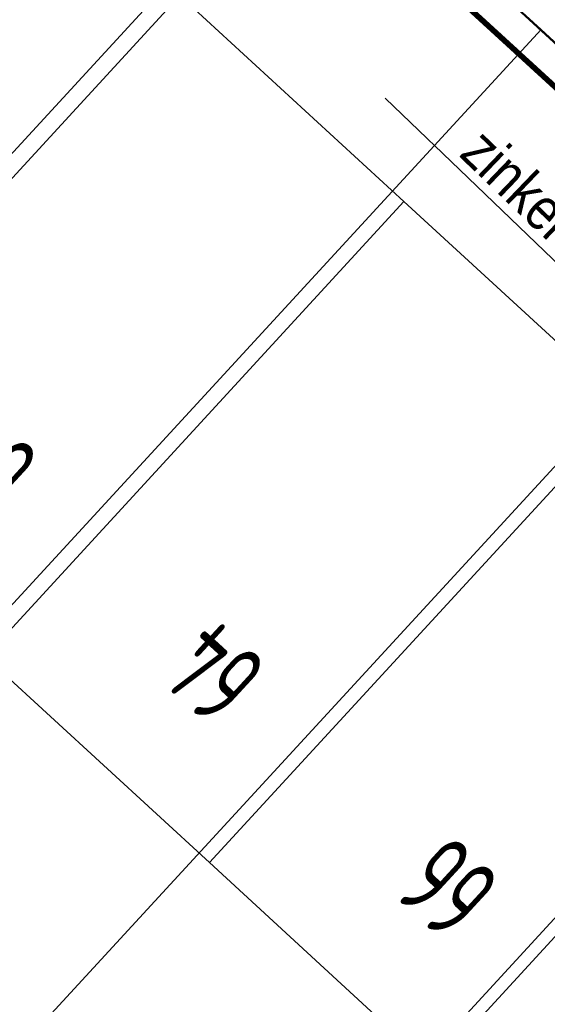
# Model space of a CAD drawing. Header units: metres. Extents: x 111546 to 149831, y 498798 to 507863.
# Tile 792 of 1056: x 111836 to 111845, y 501736 to 501753. Entities that reach past the tile are written whole.
import ezdxf
from ezdxf import colors
from ezdxf.entities.mleader import LeaderData, LeaderLine
from ezdxf.math import Vec2, Vec3

# ---------------------------------------------------------------- set-up
doc = ezdxf.new("R2010")
doc.units = ezdxf.units.M
doc.linetypes.add('DASHDOT', pattern=[25.4, 12.7, -6.35, 0, -6.35])
doc.layers.add('0-kadastrale percelen', color=253, linetype='AI-KADASTRAAL', lineweight=9)
for name, color, linetype in [('0-werkgrens', 210, 'FENCELINE1'), ('2-nw-tekst-zinker', 7, 'Continuous'), ('3-vw-HV-304010-Opbreken tegels-opp', 150, 'AI-KADASTRAAL'), ('B01_HOOFDGEBOUW', 1, 'Continuous'), ('B07_TUSSENMUUR', 1, 'Continuous'), ('V03_KNTTEGELPAD', 252, 'Continuous'), ('Z02_HUISNUMMER', 7, 'Continuous')]:
    doc.layers.add(name, color=color, linetype=linetype)
doc.styles.get("Standard").update_dxf_attribs({"font": 'isocp-ie.shx'})
doc.styles.add('Zaanstad', font='ARIALN.TTF')
doc.linetypes.add('AI-KADASTRAAL', pattern='A,5.5,-2,["K",Standard,S=1.8,R=0,X=0,Y=-0.9],-2,5.5,-2,[5,NLCS.SHX,S=0.75,R=0,X=0,Y=0],-2', length=19)
doc.linetypes.add('FENCELINE1', pattern='A,6.35,-2.54,[133,ltypeshp.shx,S=2.54,R=0,X=-2.54,Y=0],-2.54,25.4', length=36.83)
pattern_1 = [(294.51638, (112010.33835, 501946.37295), (-0.2375469, -0.6359021), [0.4, -0.56]), (294.51638, (112010.27896, 501946.21397), (-0.2375469, -0.6359021), [0.16, -0.8]), (294.51638, (112010.49732, 501946.31356), (-0.2375469, -0.6359021), [0.16, -0.8])]

msp = doc.modelspace()

# ---------------------------------------------------------------- hatches: boundary and pattern name
at = {"layer": '3-vw-HV-304010-Opbreken tegels-opp', "ltscale": 0.01}
h = msp.add_hatch(dxfattribs=at)
h.set_pattern_fill('GOST_GLASS', color=256, scale=0.08)
h.set_pattern_definition(pattern_1)
h.paths.add_polyline_path([(111836.6915, 501745.1855), (111835.2721, 501746.4924), (111833.824, 501744.9195), (111835.2434, 501743.6127)], flags=9)
h = msp.add_hatch(dxfattribs=at)
h.set_pattern_fill('GOST_GLASS', color=256, scale=0.08)
h.set_pattern_definition(pattern_1)
h.paths.add_polyline_path([(111840.6967, 501741.4984), (111839.2509, 501742.8296), (111837.8109, 501741.2655), (111839.2567, 501739.9344)], flags=9)
h = msp.add_hatch(dxfattribs=at)
h.set_pattern_fill('GOST_GLASS', color=256, scale=0.08)
h.set_pattern_definition(pattern_1)
h.paths.add_polyline_path([(111844.8217, 501737.7034), (111843.4129, 501739.0005), (111841.9729, 501737.4365), (111843.3817, 501736.1394)], flags=9)

# ---------------------------------------------------------------- linework, layer by layer
at = {"layer": '0-kadastrale percelen', "ltscale": 0.25}
for p, q in [((111841.132, 501756.388), (111826.433, 501740.41)), ((111845.103, 501752.728), (111841.132, 501756.388)), ((111845.103, 501752.728), (111830.407, 501736.754)), ((111849.074, 501749.069), (111834.381, 501733.098)), ((111853.044, 501745.41), (111838.356, 501729.442))]:
    msp.add_line(p, q, dxfattribs=at)
msp.add_lwpolyline([(111845.103, 501752.728), (111849.074, 501749.069)], dxfattribs=at)
at = {"layer": 'B01_HOOFDGEBOUW'}
for p, q in [((111842.679, 501749.694), (111838.722, 501753.331)), ((111846.636, 501746.057), (111842.679, 501749.694)), ((111835.288, 501741.652), (111839.245, 501738.015)), ((111839.245, 501738.015), (111843.203, 501734.378))]:
    msp.add_line(p, q, dxfattribs=at)
at = {"layer": 'B07_TUSSENMUUR'}
for p, q in [((111838.722, 501753.331), (111831.33, 501745.289)), ((111842.679, 501749.694), (111835.288, 501741.652)), ((111846.636, 501746.057), (111839.245, 501738.015)), ((111850.594, 501742.42), (111843.203, 501734.378))]:
    msp.add_line(p, q, dxfattribs=at)
at = {"layer": 'V03_KNTTEGELPAD'}
msp.add_line((111835.003, 501762.036), (111879.707, 501720.73), dxfattribs=at)

# ---------------------------------------------------------------- texts
at = {"layer": 'Z02_HUISNUMMER', "linetype": 'DASHDOT', "width": 0.664964}
for s, p in [('62', (111836.305, 501745.159)), ('64', (111840.313, 501741.472)), ('66', (111844.438, 501737.677))]:
    msp.add_text(s, height=1.5, rotation=137.36464, dxfattribs=at).set_placement(p)

# ---------------------------------------------------------------- next in the draw order: leaders
at = {"layer": '2-nw-tekst-zinker'}
ml = msp.add_multileader_mtext('Standard', dxfattribs=at)
ml.set_content('zinker -2.64 / PVC315', color=256, style='Zaanstad')
ml.set_leader_properties()
ml.build(insert=Vec2(0, 0))
ml.multileader.update_dxf_attribs({"has_text_frame": 1, "text_left_attachment_type": 6, "text_right_attachment_type": 5, "dogleg_length": 0.36, "arrow_head_size": 0.8, "scale": 0.5})
ctx = ml.context
ctx.base_point, ctx.scale, ctx.char_height, ctx.arrow_head_size, ctx.landing_gap_size, ctx.plane_origin, ctx.plane_x_axis, ctx.plane_y_axis = Vec3(111843.4327, 501750.4922), 0.5, 0.75, 0.8, 0.2, Vec3(111863.2796, 501731.7316), Vec3(0.7213931, -0.6925258), Vec3(0.6925258, 0.7213931)
ctx.left_attachment, ctx.right_attachment, ctx.text_align_type = 6, 5, 2
notes = []
notes.append((ctx, [(1, (1, 1, 0), (111849.9974, 501744.1717), (-0.7213931, 0.6925258), 0.36, [(0, [(111857.4599, 501746.4617)], 0, [])])]))
ctx.mtext.insert, ctx.mtext.text_direction, ctx.mtext.rotation, ctx.mtext.alignment, ctx.mtext.flow_direction = Vec3(111850.2259, 501745.2184), Vec3(0.7213931, -0.6925258), 5.5182008, 3, 5
ctx.mtext.has_bg_fill, ctx.mtext.bg_color, ctx.mtext.bg_scale_factor, ctx.mtext.bg_transparency, ctx.mtext.use_window_bg_color = 1, -1027028792, 1.5, 0, 1
for ctx, leaders in notes:
    for number, flags, end, landing, length, lines in leaders:
        leader = LeaderData()
        leader.index, (leader.has_last_leader_line, leader.has_dogleg_vector, leader.attachment_direction) = number, flags
        leader.last_leader_point, leader.dogleg_vector, leader.dogleg_length = Vec3(end), Vec3(landing), length
        for number, points, colour, breaks in lines:
            line = LeaderLine()
            line.index, line.vertices, line.color, line.breaks = number, Vec3.list(points), colors.encode_raw_color(colour), breaks
            leader.lines.append(line)
        ctx.leaders.append(leader)

# ---------------------------------------------------------------- next in the draw order: linework, layer by layer
at = {"layer": '0-werkgrens', "ltscale": 0.1}
msp.add_lwpolyline([(111886.6823, 501815.1058, 0.1, 0.1, 0), (111864.5504, 501791.0009, 0.1, 0.1, 0), (111858.7188, 501796.3564, 0.1, 0.1, 0), (111856.9217, 501794.4011, 0.1, 0.1, 0), (111858.5669, 501792.8669, 0.1, 0.1, 0), (111833.9874, 501765.8513, 0.1, 0.1, 0), (111832.4783, 501767.1882, 0.1, 0.1, 0), (111830.6879, 501765.232, 0.1, 0.1, 0), (111832.0217, 501763.9556, 0.1, 0.1, 0), (111829.2877, 501761.0731, 0.1, 0.1, 0), (111832.1639, 501758.5614, 0.1, 0.1, 0), (111834.7714, 501761.3948, 0.1, 0.1, 0), (111878.0702, 501721.7736, 0.1, 0.1, 0), (111877.5512, 501721.1769, 0.1, 0.1, 0), (111878.7108, 501720.0901, 0.1, 0.1, 0), (111862.6996, 501703.0078, 0.1, 0.1, 0), (111858.7613, 501698.6832, 0.1, 0.1, 0)], format="xyseb", dxfattribs=at)

doc.saveas('drawing.dxf')
